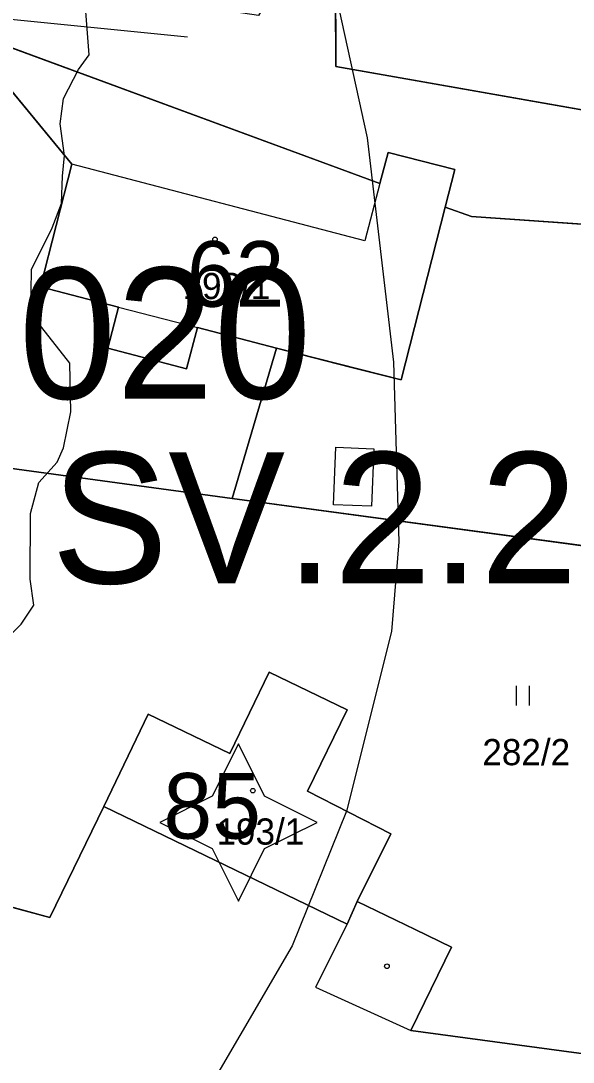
# Model space of a CAD drawing. Extents: x -706130 to -698555, y -971544 to -967260.
# Drawn here: x -704276.6 to -704234.5, y -970193.2 to -970113.8 of the extents above; entities that cross this region are included whole.
import ezdxf

# ---------------------------------------------------------------- set-up
doc = ezdxf.new("R2010")
doc.units = 0
for name, color, linetype in [('_Doplněk budov pro zastavěnost', 7, 'Continuous'), ('Architektonicky cenná stavba S', 7, 'Continuous'), ('BPEJ I-II trida ochrany S', 7, 'Continuous'), ('Docházková izochrona - BUS S', 7, 'Continuous'), ('Docházková izochrona - VLAK N', 7, 'Continuous'), ('Hranice intravilán', 7, 'Continuous'), ('Kanalizace_stoka bez rozlišení N', 7, 'Continuous'), ('KN_Budovy', 7, 'Continuous'), ('KN_Budovy_cisla_domovni', 7, 'Continuous'), ('KN_Hranice_parcel', 7, 'Continuous'), ('KN_Hranice_parcel_vnitrni_kresba', 7, 'Continuous'), ('KN_Parcelni cisla', 7, 'Continuous'), ('KN_Polygon parcely', 7, 'Continuous'), ('KN_POZEMKY_13_ZASTAVENA PLOCHA', 7, 'Continuous'), ('KN_POZEMKY_14_OSTATNI PLOCHA', 7, 'Continuous'), ('KN_POZEMKY_7_TTP', 7, 'Continuous'), ('KN_VYUZITI_17_ostatni plocha_ostatni komunikace', 7, 'Continuous'), ('KN_Značky budov', 7, 'Continuous'), ('KN_Značky kultur', 7, 'Continuous'), ('Regulační bloky_číslo S NEZAPINAT', 7, 'Continuous'), ('Regulační kódy zastavěné S', 7, 'Continuous'), ('VÝŠKOPIS_vrstevnice hlavní', 7, 'Continuous'), ('Záplavové území stanovene S', 7, 'Continuous')]:
    doc.layers.add(name, color=color, linetype=linetype)

msp = doc.modelspace()

# ---------------------------------------------------------------- linework, layer by layer
at = {"layer": '_Doplněk budov pro zastavěnost'}
for p, q in [((-704250.99, -970180.98), (-704251.76, -970182.7)), ((-704251.76, -970182.7), (-704254.18, -970187.51)), ((-704254.18, -970187.51), (-704249.7, -970189.54)), ((-704249.7, -970189.54), (-704246.9, -970190.81))]:
    msp.add_line(p, q, dxfattribs=at)
msp.add_lwpolyline([(-704249.905, -970150.827), (-704252.797, -970150.714), (-704252.625, -970146.324), (-704249.721, -970146.445)], close=True, dxfattribs=at)
msp.add_lwpolyline([(-704246.9, -970190.81), (-704243.81, -970184.46), (-704246.58, -970183.12), (-704250.99, -970180.98)], dxfattribs=at)
at = {"layer": 'Architektonicky cenná stavba S'}
msp.add_lwpolyline([(-704260.052, -970168.94), (-704262.052, -970172.94), (-704266.052, -970174.94), (-704262.052, -970176.94), (-704260.052, -970180.94), (-704258.052, -970176.94), (-704254.052, -970174.94), (-704258.052, -970172.94)], close=True, dxfattribs=at)
at = {"layer": 'BPEJ I-II trida ochrany S'}
for p, q in [((-704252.65, -970109.96), (-704252.61, -970117.28)), ((-704272.76, -970124.72), (-704281.24, -970114.41)), ((-704252.61, -970117.28), (-704211.05, -970124.6)), ((-704275.15, -970134.07), (-704272.76, -970124.72)), ((-704244.29, -970127.99), (-704247.64, -970141.18)), ((-704242.29, -970128.72), (-704244.29, -970127.99)), ((-704214.21, -970130.67), (-704242.29, -970128.72)), ((-704269.19, -970135.62), (-704275.15, -970134.07)), ((-704270.01, -970138.77), (-704269.19, -970135.62)), ((-704263.18, -970137.18), (-704264, -970140.33)), ((-704257.15, -970138.75), (-704263.18, -970137.18)), ((-704264, -970140.33), (-704270.01, -970138.77)), ((-704251.51, -970140.22), (-704257.15, -970138.75)), ((-704247.64, -970141.18), (-704251.51, -970140.22)), ((-704260.71, -970169.69), (-704257.7, -970163.48)), ((-704257.7, -970163.48), (-704251.76, -970166.35)), ((-704270.32, -970173.72), (-704266.92, -970166.69)), ((-704266.92, -970166.69), (-704260.71, -970169.69)), ((-704251.76, -970166.35), (-704254.77, -970172.57)), ((-704254.77, -970172.57), (-704248.44, -970175.82)), ((-704274.42, -970182.2), (-704270.32, -970173.72)), ((-704248.44, -970175.82), (-704250.99, -970180.98)), ((-704287.91, -970178.55), (-704274.42, -970182.2)), ((-704250.99, -970180.98), (-704246.58, -970183.12)), ((-704246.58, -970183.12), (-704243.81, -970184.46)), ((-704243.81, -970184.46), (-704246.9, -970190.81)), ((-704246.9, -970190.81), (-704233.16, -970192.68))]:
    msp.add_line(p, q, dxfattribs=at)
at = {"layer": 'Docházková izochrona - BUS S'}
msp.add_arc((-704361.829, -969946.93), 400, 155.51821, 17.33949, dxfattribs=at)
at = {"layer": 'Docházková izochrona - VLAK N'}
msp.add_circle((-704165.451, -969778.767), 800, dxfattribs=at)
at = {"layer": 'Hranice intravilán'}
msp.add_lwpolyline([(-704226.27, -970097.78), (-704237.91, -970097.99), (-704238.92, -970098), (-704251.82, -970098.14), (-704255.6, -970098.18), (-704254.66, -970106.84), (-704258.53, -970113.37), (-704280.31, -970110.11), (-704281.24, -970114.41), (-704249.26, -970126.19), (-704248.64, -970123.84), (-704243.56, -970125.14), (-704244.29, -970127.99), (-704247.64, -970141.18), (-704257.15, -970138.75), (-704260.52, -970150.22), (-704222.31, -970155.39)], dxfattribs=at)
at = {"layer": 'Kanalizace_stoka bez rozlišení N'}
msp.add_line((-704312.052, -970110.204), (-704263.944, -970115.005), dxfattribs=at)
at = {"layer": 'KN_Budovy'}
for points in [[(-704263.18, -970137.18), (-704257.15, -970138.75), (-704251.51, -970140.22), (-704247.64, -970141.18), (-704244.29, -970127.99), (-704243.56, -970125.14), (-704248.64, -970123.84), (-704249.26, -970126.19), (-704250.41, -970130.58), (-704272.76, -970124.72), (-704275.15, -970134.07), (-704269.19, -970135.62)], [(-704254.77, -970172.57), (-704251.76, -970166.35), (-704257.7, -970163.48), (-704260.71, -970169.69), (-704266.92, -970166.69), (-704270.32, -970173.72), (-704251.76, -970182.7), (-704250.99, -970180.98), (-704248.44, -970175.82)]]:
    msp.add_lwpolyline(points, close=True, dxfattribs=at)
at = {"layer": 'KN_Hranice_parcel'}
for p, q in [((-704243.56, -970125.14), (-704248.64, -970123.84)), ((-704244.29, -970127.99), (-704243.56, -970125.14)), ((-704257.15, -970138.75), (-704260.52, -970150.22)), ((-704260.52, -970150.22), (-704277.5, -970147.92)), ((-704222.31, -970155.39), (-704260.52, -970150.22))]:
    msp.add_line(p, q, dxfattribs=at)
for points in [[(-704254.66, -970106.84), (-704254.33, -970109.82), (-704252.65, -970109.96), (-704252.61, -970117.28), (-704211.05, -970124.6)], [(-704281.24, -970114.41), (-704272.76, -970124.72), (-704275.15, -970134.07), (-704269.19, -970135.62), (-704270.01, -970138.77), (-704264, -970140.33), (-704263.18, -970137.18), (-704257.15, -970138.75)], [(-704248.64, -970123.84), (-704249.26, -970126.19), (-704281.24, -970114.41)], [(-704257.15, -970138.75), (-704251.51, -970140.22), (-704247.64, -970141.18), (-704244.29, -970127.99)], [(-704214.21, -970130.67), (-704242.29, -970128.72), (-704244.29, -970127.99)], [(-704229.48, -970192.46), (-704233.16, -970192.68), (-704246.9, -970190.81), (-704243.81, -970184.46), (-704246.58, -970183.12), (-704250.99, -970180.98), (-704248.44, -970175.82), (-704254.77, -970172.57), (-704251.76, -970166.35), (-704257.7, -970163.48), (-704260.71, -970169.69), (-704266.92, -970166.69), (-704270.32, -970173.72), (-704274.42, -970182.2), (-704287.91, -970178.55)]]:
    msp.add_lwpolyline(points, dxfattribs=at)
at = {"layer": 'KN_Hranice_parcel_vnitrni_kresba'}
for p, q in [((-704250.41, -970130.58), (-704272.76, -970124.72)), ((-704249.26, -970126.19), (-704250.41, -970130.58)), ((-704269.19, -970135.62), (-704263.18, -970137.18)), ((-704251.76, -970182.7), (-704270.32, -970173.72)), ((-704251.76, -970182.7), (-704250.99, -970180.98)), ((-704251.76, -970182.7), (-704254.18, -970187.51)), ((-704254.18, -970187.51), (-704249.7, -970189.54)), ((-704249.7, -970189.54), (-704246.9, -970190.81))]:
    msp.add_line(p, q, dxfattribs=at)
at = {"layer": 'KN_Polygon parcely'}
for points in [[(-704207.54, -970099.08), (-704217.43, -970098.39), (-704226.27, -970097.78), (-704237.91, -970097.99), (-704238.92, -970098), (-704251.82, -970098.14), (-704255.6, -970098.18), (-704254.66, -970106.84), (-704254.33, -970109.82), (-704252.65, -970109.96), (-704252.61, -970117.28), (-704211.05, -970124.6)], [(-704211.05, -970124.6), (-704252.61, -970117.28), (-704252.65, -970109.96), (-704254.33, -970109.82), (-704254.66, -970106.84), (-704258.53, -970113.37), (-704280.31, -970110.11), (-704281.24, -970114.41), (-704249.26, -970126.19), (-704248.64, -970123.84), (-704243.56, -970125.14), (-704244.29, -970127.99), (-704242.29, -970128.72), (-704214.21, -970130.67)], [(-704281.24, -970114.41), (-704288.36, -970145.25), (-704277.5, -970147.92), (-704260.52, -970150.22), (-704257.15, -970138.75), (-704263.18, -970137.18), (-704264, -970140.33), (-704270.01, -970138.77), (-704269.19, -970135.62), (-704275.15, -970134.07), (-704272.76, -970124.72)], [(-704251.51, -970140.22), (-704247.64, -970141.18), (-704244.29, -970127.99), (-704243.56, -970125.14), (-704248.64, -970123.84), (-704249.26, -970126.19), (-704281.24, -970114.41), (-704272.76, -970124.72), (-704275.15, -970134.07), (-704269.19, -970135.62), (-704270.01, -970138.77), (-704264, -970140.33), (-704263.18, -970137.18), (-704257.15, -970138.75)], [(-704214.21, -970130.67), (-704242.29, -970128.72), (-704244.29, -970127.99), (-704247.64, -970141.18), (-704251.51, -970140.22), (-704257.15, -970138.75), (-704260.52, -970150.22), (-704222.31, -970155.39), (-704211.41, -970156.86), (-704209.38, -970157.14), (-704208.75, -970148.61)], [(-704229.48, -970192.46), (-704222.31, -970155.39), (-704260.52, -970150.22), (-704277.5, -970147.92), (-704287.91, -970178.55), (-704274.42, -970182.2), (-704270.32, -970173.72), (-704266.92, -970166.69), (-704260.71, -970169.69), (-704257.7, -970163.48), (-704251.76, -970166.35), (-704254.77, -970172.57), (-704248.44, -970175.82), (-704250.99, -970180.98), (-704246.58, -970183.12), (-704243.81, -970184.46), (-704246.9, -970190.81), (-704233.16, -970192.68)]]:
    msp.add_lwpolyline(points, close=True, dxfattribs=at)
msp.add_lwpolyline([(-704230.21, -970196.19), (-704229.48, -970192.46), (-704233.16, -970192.68), (-704246.9, -970190.81), (-704243.81, -970184.46), (-704246.58, -970183.12), (-704250.99, -970180.98), (-704248.44, -970175.82), (-704254.77, -970172.57), (-704251.76, -970166.35), (-704257.7, -970163.48), (-704260.71, -970169.69), (-704266.92, -970166.69), (-704270.32, -970173.72), (-704274.42, -970182.2), (-704287.91, -970178.55), (-704289.51, -970183.29), (-704278.71, -970186.28), (-704281.59, -970198.52)], dxfattribs=at)
at = {"layer": 'KN_POZEMKY_13_ZASTAVENA PLOCHA'}
for p, q in [((-704272.76, -970124.72), (-704281.24, -970114.41)), ((-704281.24, -970114.41), (-704249.26, -970126.19)), ((-704249.26, -970126.19), (-704248.64, -970123.84)), ((-704248.64, -970123.84), (-704243.56, -970125.14)), ((-704275.15, -970134.07), (-704272.76, -970124.72)), ((-704243.56, -970125.14), (-704244.29, -970127.99)), ((-704244.29, -970127.99), (-704247.64, -970141.18)), ((-704269.19, -970135.62), (-704275.15, -970134.07)), ((-704270.01, -970138.77), (-704269.19, -970135.62)), ((-704263.18, -970137.18), (-704264, -970140.33)), ((-704257.15, -970138.75), (-704263.18, -970137.18)), ((-704264, -970140.33), (-704270.01, -970138.77)), ((-704251.51, -970140.22), (-704257.15, -970138.75)), ((-704247.64, -970141.18), (-704251.51, -970140.22)), ((-704260.71, -970169.69), (-704257.7, -970163.48)), ((-704257.7, -970163.48), (-704251.76, -970166.35)), ((-704270.32, -970173.72), (-704266.92, -970166.69)), ((-704266.92, -970166.69), (-704260.71, -970169.69)), ((-704251.76, -970166.35), (-704254.77, -970172.57)), ((-704254.77, -970172.57), (-704248.44, -970175.82)), ((-704274.42, -970182.2), (-704270.32, -970173.72)), ((-704248.44, -970175.82), (-704250.99, -970180.98)), ((-704287.91, -970178.55), (-704274.42, -970182.2)), ((-704250.99, -970180.98), (-704246.58, -970183.12)), ((-704246.58, -970183.12), (-704243.81, -970184.46)), ((-704243.81, -970184.46), (-704246.9, -970190.81)), ((-704246.9, -970190.81), (-704233.16, -970192.68))]:
    msp.add_line(p, q, dxfattribs=at)
at = {"layer": 'KN_POZEMKY_14_OSTATNI PLOCHA'}
for p, q in [((-704252.65, -970109.96), (-704252.61, -970117.28)), ((-704249.26, -970126.19), (-704281.24, -970114.41)), ((-704252.61, -970117.28), (-704211.05, -970124.6)), ((-704248.64, -970123.84), (-704249.26, -970126.19)), ((-704243.56, -970125.14), (-704248.64, -970123.84)), ((-704244.29, -970127.99), (-704243.56, -970125.14)), ((-704242.29, -970128.72), (-704244.29, -970127.99)), ((-704214.21, -970130.67), (-704242.29, -970128.72))]:
    msp.add_line(p, q, dxfattribs=at)
at = {"layer": 'KN_POZEMKY_7_TTP'}
for p, q in [((-704252.61, -970117.28), (-704252.65, -970109.96)), ((-704281.24, -970114.41), (-704272.76, -970124.72)), ((-704211.05, -970124.6), (-704252.61, -970117.28)), ((-704272.76, -970124.72), (-704275.15, -970134.07)), ((-704247.64, -970141.18), (-704244.29, -970127.99)), ((-704244.29, -970127.99), (-704242.29, -970128.72)), ((-704242.29, -970128.72), (-704214.21, -970130.67)), ((-704275.15, -970134.07), (-704269.19, -970135.62)), ((-704269.19, -970135.62), (-704270.01, -970138.77)), ((-704264, -970140.33), (-704263.18, -970137.18)), ((-704263.18, -970137.18), (-704257.15, -970138.75)), ((-704270.01, -970138.77), (-704264, -970140.33)), ((-704257.15, -970138.75), (-704260.52, -970150.22)), ((-704260.52, -970150.22), (-704257.15, -970138.75)), ((-704257.15, -970138.75), (-704251.51, -970140.22)), ((-704251.51, -970140.22), (-704247.64, -970141.18)), ((-704277.5, -970147.92), (-704260.52, -970150.22)), ((-704260.52, -970150.22), (-704277.5, -970147.92)), ((-704260.52, -970150.22), (-704222.31, -970155.39)), ((-704222.31, -970155.39), (-704260.52, -970150.22)), ((-704257.7, -970163.48), (-704260.71, -970169.69)), ((-704251.76, -970166.35), (-704257.7, -970163.48)), ((-704266.92, -970166.69), (-704270.32, -970173.72)), ((-704260.71, -970169.69), (-704266.92, -970166.69)), ((-704254.77, -970172.57), (-704251.76, -970166.35)), ((-704248.44, -970175.82), (-704254.77, -970172.57)), ((-704270.32, -970173.72), (-704274.42, -970182.2)), ((-704250.99, -970180.98), (-704248.44, -970175.82)), ((-704274.42, -970182.2), (-704287.91, -970178.55)), ((-704246.58, -970183.12), (-704250.99, -970180.98)), ((-704243.81, -970184.46), (-704246.58, -970183.12)), ((-704246.9, -970190.81), (-704243.81, -970184.46)), ((-704233.16, -970192.68), (-704246.9, -970190.81))]:
    msp.add_line(p, q, dxfattribs=at)
at = {"layer": 'KN_VYUZITI_17_ostatni plocha_ostatni komunikace'}
for p, q in [((-704252.65, -970109.96), (-704252.61, -970117.28)), ((-704249.26, -970126.19), (-704281.24, -970114.41)), ((-704252.61, -970117.28), (-704211.05, -970124.6)), ((-704248.64, -970123.84), (-704249.26, -970126.19)), ((-704243.56, -970125.14), (-704248.64, -970123.84)), ((-704244.29, -970127.99), (-704243.56, -970125.14)), ((-704242.29, -970128.72), (-704244.29, -970127.99)), ((-704214.21, -970130.67), (-704242.29, -970128.72))]:
    msp.add_line(p, q, dxfattribs=at)
at = {"layer": 'KN_Značky budov'}
for centre in [(-704261.837, -970130.459), (-704258.947, -970172.519), (-704248.727, -970185.919)]:
    msp.add_circle(centre, 0.175, dxfattribs=at)
at = {"layer": 'KN_Značky kultur'}
for p, q in [((-704238.861, -970166.02), (-704238.861, -970164.52)), ((-704237.86, -970166.02), (-704237.86, -970164.52))]:
    msp.add_line(p, q, dxfattribs=at)
at = {"layer": 'VÝŠKOPIS_vrstevnice hlavní'}
msp.add_lwpolyline([(-704226.549, -970022.844), (-704242.243, -970019.849), (-704249.662, -970019.135), (-704257.081, -970020.562), (-704265.498, -970026.839), (-704268.637, -970033.688), (-704269.635, -970043.96), (-704268.779, -970050.808), (-704265.498, -970064.505), (-704256.224, -970095.321), (-704250.232, -970122.714), (-704248.235, -970139.835), (-704247.807, -970153.531), (-704248.377, -970160.379), (-704251.801, -970174.076), (-704255.939, -970184.348), (-704267.923, -970204.892)], dxfattribs=at)
at = {"layer": 'Záplavové území stanovene S'}
msp.add_lwpolyline([(-704278.672, -970161.875), (-704276.625, -970159.828), (-704275.656, -970158.375), (-704275.922, -970156.375), (-704275.906, -970151.375), (-704275.271, -970149.021), (-704273.875, -970147.453), (-704273.394, -970146.356), (-704272.823, -970143.625), (-704272.912, -970139.912), (-704275.867, -970136.117), (-704275.832, -970132.76), (-704274.24, -970129.578), (-704273.533, -970127.721), (-704273.461, -970125.625), (-704273.301, -970124.051), (-704273.646, -970121.646), (-704273.375, -970119.703), (-704272.24, -970117.51), (-704271.422, -970116.375), (-704271.684, -970113.066)], dxfattribs=at)

# ---------------------------------------------------------------- texts
at = {"layer": 'KN_Budovy_cisla_domovni'}
for s, p in [('62', (-704263.978, -970135.599)), ('85', (-704265.77, -970176.179))]:
    msp.add_text(s, height=5, dxfattribs=at).set_placement(p)
at = {"layer": 'KN_Parcelni cisla'}
for s, p in [('192/1', (-704264.31, -970135.02)), ('282/2', (-704241.45, -970170.58)), ('193/1', (-704261.72, -970176.64))]:
    msp.add_text(s, height=2, dxfattribs=at).set_placement(p)
at = {"layer": 'Regulační bloky_číslo S NEZAPINAT'}
msp.add_text('020', height=10, dxfattribs=at).set_placement((-704276.797, -970142.613))
at = {"layer": 'Regulační kódy zastavěné S'}
msp.add_text('SV.2.20.60', height=10, dxfattribs=at).set_placement((-704274.324, -970156.701))

doc.saveas('drawing.dxf')
